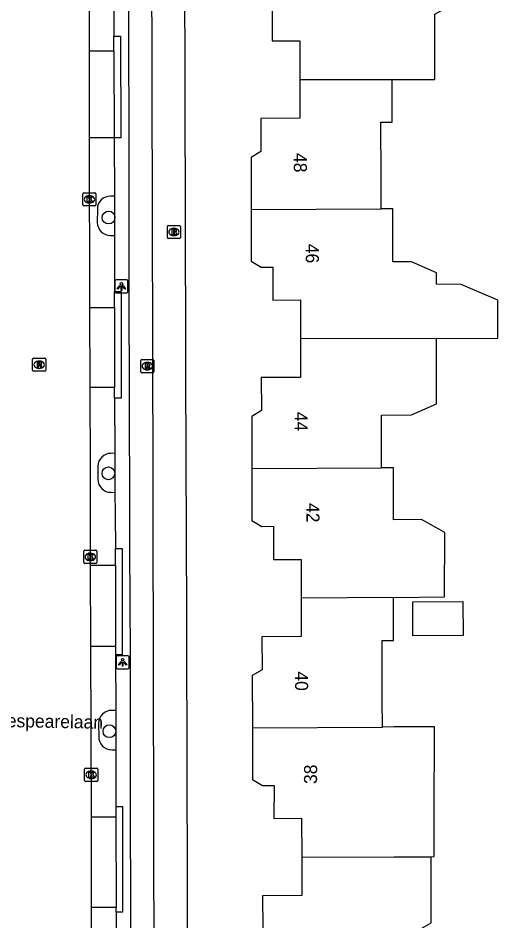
# Model space of a CAD drawing. Extents: x 160457 to 162082, y 388340 to 389736.
# Drawn here: x 161032.9 to 161069.6, y 388585.2 to 388654.2 of the extents above; entities that cross this region are included whole.
import ezdxf

# ---------------------------------------------------------------- set-up
doc = ezdxf.new("R2010")
doc.units = 0
for name, color, linetype in [('IMGEO_Boom', 7, 'Continuous'), ('IMGEO_Brandkraan', 7, 'Continuous'), ('IMGEO_Fietspad_gesloten', 7, 'Continuous'), ('IMGEO_Kolk', 7, 'Continuous'), ('IMGEO_Lichtpunt', 7, 'Continuous'), ('IMGEO_Openbare_ruimte_label', 7, 'Continuous'), ('IMGEO_Pand', 7, 'Continuous'), ('IMGEO_Pand_nummerreeks', 7, 'Continuous'), ('IMGEO_Parkeervlak_open', 7, 'Continuous'), ('IMGEO_Rijbaan_lokaal_gesloten', 7, 'Continuous'), ('IMGEO_Rioolput', 7, 'Continuous'), ('IMGEO_Verkeerseiland_open', 7, 'Continuous'), ('IMGEO_Voetpad_open', 7, 'Continuous')]:
    doc.layers.add(name, color=color, linetype=linetype)

msp = doc.modelspace()

# ---------------------------------------------------------------- linework, layer by layer
at = {"layer": 'IMGEO_Boom'}
for centre in [(161039.853, 388639), (161039.844, 388619.449), (161039.919, 388599.746)]:
    msp.add_circle(centre, 0.489, dxfattribs=at)
at = {"layer": 'IMGEO_Brandkraan'}
for p, q in [((161044.351, 388637.47), (161044.351, 388638.322)), ((161044.426, 388638.396), (161045.278, 388638.396)), ((161044.839, 388638.176), (161044.864, 388638.176)), ((161045.352, 388638.322), (161045.352, 388637.47)), ((161045.278, 388637.396), (161044.426, 388637.396)), ((161044.862, 388637.616), (161044.837, 388637.616))]:
    msp.add_line(p, q, dxfattribs=at)
for points in [[(161044.351, 388637.47), (161044.351, 388638.322)], [(161044.426, 388638.396), (161045.278, 388638.396)], [(161044.699, 388638.096), (161044.699, 388637.696), (161044.912, 388637.696)], [(161044.93, 388638.096), (161044.699, 388638.096)], [(161044.878, 388638.015), (161044.824, 388638.015), (161044.824, 388637.939)], [(161044.824, 388637.939), (161044.877, 388637.939)], [(161045.352, 388638.322), (161045.352, 388637.47)], [(161045.278, 388637.396), (161044.426, 388637.396)], [(161044.886, 388637.863), (161044.824, 388637.863), (161044.824, 388637.782)], [(161044.824, 388637.782), (161044.886, 388637.782)]]:
    msp.add_lwpolyline(points, dxfattribs=at)
for centre, radius, start, end in [((161044.428, 388638.32), 0.0765, 91.55205, 178.44795), ((161044.428, 388638.32), 0.0765, 91.55205, 178.44795), ((161044.879, 388637.977), 0.0379, 267.82845, 90.93552), ((161044.934, 388637.951), 0.145, 59.4692, 91.53667), ((161044.959, 388637.998), 0.0922, 285.51372, 58.15012), ((161045.276, 388638.32), 0.0765, 1.55205, 88.44795), ((161045.276, 388638.32), 0.0765, 1.55205, 88.44795), ((161044.428, 388637.472), 0.0765, 181.55205, 268.44795), ((161044.428, 388637.472), 0.0765, 181.55205, 268.44795), ((161044.887, 388637.822), 0.0404, 269.87594, 90.50774), ((161044.918, 388637.947), 0.251, 268.66757, 293.53466), ((161044.964, 388637.806), 0.105, 301.31148, 78.98903), ((161045.276, 388637.472), 0.0765, 271.55205, 358.44795), ((161045.276, 388637.472), 0.0765, 271.55205, 358.44795)]:
    msp.add_arc(centre, radius, start, end, dxfattribs=at)
for centre, major_axis, ratio, start_param, end_param in [((161044.838, 388637.896), (-0.387, 0.002), 0.722429, 4.712389, 7.853982), ((161044.863, 388637.896), (-0.39, 0.002), 0.717154, 1.570796, 4.712389)]:
    msp.add_ellipse(centre, major_axis=major_axis, ratio=ratio, start_param=start_param, end_param=end_param, dxfattribs=at)
at = {"layer": 'IMGEO_Fietspad_gesloten'}
for points in [[(161041.77, 388504.777), (161041.746, 388517.469), (161041.694, 388533.451), (161041.654, 388546.567), (161041.606, 388566.307), (161041.593, 388574.448), (161041.553, 388585.927), (161041.52, 388593.986), (161041.523, 388605.615), (161041.484, 388613.747), (161041.48, 388616.349), (161041.465, 388625.207), (161041.44, 388633.315), (161041.436, 388645.1), (161041.404, 388652.876), (161041.386, 388665.229), (161041.362, 388673.002), (161041.238, 388730.458)], [(161043.456, 388533.613), (161043.268, 388616.342), (161043.262, 388618.895), (161042.992, 388730.248)]]:
    msp.add_lwpolyline(points, dxfattribs=at)
at = {"layer": 'IMGEO_Kolk'}
for p, q in [((161037.89, 388639.96), (161037.89, 388640.812)), ((161037.965, 388640.886), (161038.817, 388640.886)), ((161038.891, 388640.812), (161038.891, 388639.96)), ((161038.401, 388640.106), (161038.376, 388640.106)), ((161038.378, 388640.666), (161038.403, 388640.666)), ((161038.817, 388639.886), (161037.965, 388639.886)), ((161037.964, 388612.643), (161037.964, 388613.495)), ((161038.039, 388613.569), (161038.891, 388613.569)), ((161038.452, 388613.349), (161038.477, 388613.349)), ((161038.965, 388613.495), (161038.965, 388612.643)), ((161038.891, 388612.569), (161038.039, 388612.569)), ((161038.475, 388612.789), (161038.45, 388612.789)), ((161038.026, 388595.986), (161038.026, 388596.838)), ((161038.101, 388596.912), (161038.953, 388596.912)), ((161038.514, 388596.692), (161038.539, 388596.692)), ((161039.027, 388596.838), (161039.027, 388595.986)), ((161038.953, 388595.912), (161038.101, 388595.912)), ((161038.537, 388596.132), (161038.512, 388596.132))]:
    msp.add_line(p, q, dxfattribs=at)
for points in [[(161037.89, 388639.96), (161037.89, 388640.812)], [(161037.965, 388640.886), (161038.817, 388640.886)], [(161038.891, 388640.812), (161038.891, 388639.96)], [(161038.211, 388640.586), (161038.334, 388640.586), (161038.334, 388640.435), (161038.464, 388640.586), (161038.628, 388640.586), (161038.482, 388640.435), (161038.635, 388640.186), (161038.483, 388640.186), (161038.398, 388640.35), (161038.334, 388640.283), (161038.334, 388640.186), (161038.211, 388640.186), (161038.211, 388640.586)], [(161038.817, 388639.886), (161037.965, 388639.886)], [(161037.964, 388612.643), (161037.964, 388613.495)], [(161038.039, 388613.569), (161038.891, 388613.569)], [(161038.285, 388613.269), (161038.408, 388613.269), (161038.408, 388613.118), (161038.538, 388613.269), (161038.702, 388613.269), (161038.556, 388613.118), (161038.709, 388612.869), (161038.557, 388612.869), (161038.472, 388613.033), (161038.408, 388612.966), (161038.408, 388612.869), (161038.285, 388612.869), (161038.285, 388613.269)], [(161038.965, 388613.495), (161038.965, 388612.643)], [(161038.891, 388612.569), (161038.039, 388612.569)], [(161038.026, 388595.986), (161038.026, 388596.838)], [(161038.101, 388596.912), (161038.953, 388596.912)], [(161038.347, 388596.612), (161038.47, 388596.612), (161038.47, 388596.461), (161038.6, 388596.612), (161038.764, 388596.612), (161038.618, 388596.461), (161038.771, 388596.212), (161038.619, 388596.212), (161038.534, 388596.376), (161038.47, 388596.309), (161038.47, 388596.212), (161038.347, 388596.212), (161038.347, 388596.612)], [(161039.027, 388596.838), (161039.027, 388595.986)], [(161038.953, 388595.912), (161038.101, 388595.912)]]:
    msp.add_lwpolyline(points, dxfattribs=at)
for centre, start, end in [((161037.967, 388640.81), 91.55205, 178.44795), ((161037.967, 388640.81), 91.55205, 178.44795), ((161038.815, 388640.81), 1.55205, 88.44795), ((161038.815, 388640.81), 1.55205, 88.44795), ((161037.967, 388639.962), 181.55205, 268.44795), ((161037.967, 388639.962), 181.55205, 268.44795), ((161038.815, 388639.962), 271.55205, 358.44795), ((161038.815, 388639.962), 271.55205, 358.44795), ((161038.041, 388613.493), 91.55205, 178.44795), ((161038.041, 388613.493), 91.55205, 178.44795), ((161038.889, 388613.493), 1.55205, 88.44795), ((161038.889, 388613.493), 1.55205, 88.44795), ((161038.041, 388612.645), 181.55205, 268.44795), ((161038.041, 388612.645), 181.55205, 268.44795), ((161038.889, 388612.645), 271.55205, 358.44795), ((161038.889, 388612.645), 271.55205, 358.44795), ((161038.103, 388596.836), 91.55205, 178.44795), ((161038.103, 388596.836), 91.55205, 178.44795), ((161038.951, 388596.836), 1.55205, 88.44795), ((161038.951, 388596.836), 1.55205, 88.44795), ((161038.103, 388595.988), 181.55205, 268.44795), ((161038.103, 388595.988), 181.55205, 268.44795), ((161038.951, 388595.988), 271.55205, 358.44795), ((161038.951, 388595.988), 271.55205, 358.44795)]:
    msp.add_arc(centre, 0.0765, start, end, dxfattribs=at)
for centre, major_axis, ratio, start_param, end_param in [((161038.377, 388640.386), (-0.387, 0.002), 0.722429, 4.712389, 7.853982), ((161038.402, 388640.386), (-0.39, 0.002), 0.717154, 1.570796, 4.712389), ((161038.451, 388613.069), (-0.387, 0.002), 0.722429, 4.712389, 7.853982), ((161038.476, 388613.069), (-0.39, 0.002), 0.717154, 1.570796, 4.712389), ((161038.513, 388596.412), (-0.387, 0.002), 0.722429, 4.712389, 7.853982), ((161038.538, 388596.412), (-0.39, 0.002), 0.717154, 1.570796, 4.712389)]:
    msp.add_ellipse(centre, major_axis=major_axis, ratio=ratio, start_param=start_param, end_param=end_param, dxfattribs=at)
at = {"layer": 'IMGEO_Lichtpunt'}
for p, q in [((161040.338, 388634.141), (161040.338, 388633.334)), ((161040.338, 388634.141), (161040.338, 388633.334)), ((161041.24, 388634.236), (161040.432, 388634.236)), ((161041.24, 388634.236), (161040.432, 388634.236)), ((161041.334, 388633.334), (161041.334, 388634.141)), ((161041.334, 388633.334), (161041.334, 388634.141)), ((161040.432, 388633.24), (161041.24, 388633.24)), ((161040.432, 388633.24), (161041.24, 388633.24)), ((161041.334, 388605.509), (161040.526, 388605.509)), ((161041.334, 388605.509), (161040.526, 388605.509)), ((161040.432, 388605.414), (161040.432, 388604.607)), ((161040.432, 388605.414), (161040.432, 388604.607)), ((161041.428, 388604.607), (161041.428, 388605.414)), ((161041.428, 388604.607), (161041.428, 388605.414)), ((161040.526, 388604.513), (161041.334, 388604.513)), ((161040.526, 388604.513), (161041.334, 388604.513))]:
    msp.add_line(p, q, dxfattribs=at)
for points in [[(161040.712, 388633.805), (161040.751, 388633.777), (161040.563, 388633.515), (161040.525, 388633.542), (161040.712, 388633.805)], [(161040.924, 388633.777), (161040.962, 388633.804), (161041.149, 388633.542), (161041.11, 388633.514), (161040.924, 388633.777)], [(161040.814, 388633.757), (161040.861, 388633.757), (161040.861, 388633.435), (161040.814, 388633.435), (161040.814, 388633.757)], [(161040.806, 388605.078), (161040.845, 388605.05), (161040.657, 388604.788), (161040.619, 388604.815), (161040.806, 388605.078)], [(161040.908, 388605.03), (161040.955, 388605.03), (161040.955, 388604.708), (161040.908, 388604.708), (161040.908, 388605.03)], [(161041.018, 388605.05), (161041.056, 388605.077), (161041.243, 388604.815), (161041.204, 388604.787), (161041.018, 388605.05)]]:
    msp.add_lwpolyline(points, dxfattribs=at)
for centre in [(161040.837, 388633.939), (161040.931, 388605.212)]:
    msp.add_circle(centre, 0.0994, dxfattribs=at)
for centre, start, end in [((161040.432, 388634.141), 90, 180), ((161040.432, 388634.141), 90, 180), ((161041.24, 388634.141), 0, 90), ((161041.24, 388634.141), 0, 90), ((161040.432, 388633.334), 180, 270), ((161040.432, 388633.334), 180, 270), ((161041.24, 388633.334), 270, 0), ((161041.24, 388633.334), 270, 360), ((161040.526, 388605.414), 90, 180), ((161040.526, 388605.414), 90, 180), ((161041.334, 388605.414), 0, 90), ((161041.334, 388605.414), 0, 90), ((161040.526, 388604.607), 180, 270), ((161040.526, 388604.607), 180, 270), ((161041.334, 388604.607), 270, 0), ((161041.334, 388604.607), 270, 360)]:
    msp.add_arc(centre, 0.0946, start, end, dxfattribs=at)
at = {"layer": 'IMGEO_Pand'}
for points in [[(161050.71, 388659.416), (161050.721, 388655.456), (161051.47, 388655.008), (161052.37, 388655.01), (161052.377, 388652.493), (161054.474, 388652.499), (161054.482, 388649.547)], [(161061.544, 388649.544), (161064.803, 388649.548), (161064.797, 388654.547), (161066.15, 388655.295), (161066.136, 388659.646), (161061.471, 388659.631), (161060.572, 388659.63)], [(161054.482, 388649.547), (161054.49, 388646.585), (161051.493, 388646.577), (161051.499, 388644.058), (161050.75, 388643.596), (161050.76, 388639.621)], [(161054.482, 388649.547), (161061.544, 388649.544)], [(161060.697, 388639.672), (161060.697, 388639.855), (161060.694, 388642.067), (161060.688, 388646.284), (161061.548, 388646.285), (161061.546, 388647.754), (161061.544, 388649.544)], [(161050.76, 388639.621), (161060.697, 388639.672)], [(161050.76, 388639.621), (161050.77, 388635.661), (161051.52, 388635.213), (161052.42, 388635.215), (161052.426, 388632.696), (161054.525, 388632.701), (161054.532, 388629.734)], [(161064.932, 388629.767), (161069.632, 388629.777), (161069.626, 388632.677), (161066.829, 388633.873), (161064.924, 388633.896), (161064.922, 388634.762), (161063.022, 388635.61), (161061.602, 388635.608), (161061.596, 388639.677), (161060.697, 388639.672)], [(161054.532, 388629.734), (161054.539, 388626.774), (161051.516, 388626.775), (161051.547, 388624.248), (161050.798, 388623.796), (161050.808, 388619.81)], [(161064.932, 388629.767), (161054.532, 388629.734)], [(161060.738, 388619.865), (161060.738, 388620.047), (161060.733, 388621.815), (161060.727, 388623.905), (161063.027, 388623.912), (161064.943, 388624.767), (161064.932, 388629.767)], [(161050.808, 388619.81), (161060.738, 388619.865)], [(161050.808, 388619.81), (161050.817, 388615.85), (161051.567, 388615.402), (161052.467, 388615.404), (161052.473, 388612.875), (161054.572, 388612.88), (161054.579, 388609.923)], [(161061.636, 388609.975), (161065.556, 388610.004), (161065.557, 388614.934), (161063.797, 388615.921), (161061.637, 388615.905), (161061.638, 388619.87), (161060.738, 388619.865)], [(161054.579, 388609.923), (161054.586, 388606.973), (161051.588, 388606.966), (161051.594, 388604.447), (161050.845, 388603.995), (161050.855, 388600.009)], [(161061.636, 388609.975), (161054.579, 388609.923)], [(161060.794, 388600.063), (161060.794, 388600.246), (161060.789, 388602.045), (161060.776, 388606.673), (161061.636, 388606.675), (161061.636, 388609.975)], [(161066.963, 388607.056), (161063.132, 388607.027), (161063.112, 388609.629), (161066.944, 388609.658), (161066.963, 388607.056)], [(161050.855, 388600.009), (161060.794, 388600.063)], [(161050.855, 388600.009), (161050.864, 388596.049), (161051.615, 388595.601), (161052.515, 388595.603), (161052.498, 388593.088), (161054.62, 388593.09), (161054.627, 388590.132)], [(161064.521, 388590.157), (161064.759, 388590.159), (161064.762, 388593.157), (161064.77, 388600.085), (161061.694, 388600.068), (161060.794, 388600.063)], [(161054.627, 388590.132), (161054.634, 388587.182), (161051.635, 388587.175), (161051.641, 388584.646), (161050.893, 388584.195), (161050.902, 388580.239)], [(161054.627, 388590.132), (161061.683, 388590.144), (161064.521, 388590.157)], [(161060.838, 388580.283), (161060.838, 388580.466), (161060.837, 388582.381), (161060.836, 388584.295), (161063.098, 388584.297), (161064.52, 388585.102), (161064.521, 388590.157)]]:
    msp.add_lwpolyline(points, dxfattribs=at)
at = {"layer": 'IMGEO_Parkeervlak_open'}
for points in [[(161040.272, 388657.78), (161040.263, 388652.872)], [(161040.267, 388651.749), (161040.263, 388652.872)], [(161038.36, 388651.744), (161040.267, 388651.749)], [(161040.267, 388651.749), (161040.289, 388645.084)], [(161040.289, 388645.084), (161038.376, 388645.079)], [(161040.289, 388645.084), (161040.313, 388640.626)], [(161040.313, 388640.626), (161039.998, 388640.631)], [(161038.996, 388639.635), (161038.987, 388638.618)], [(161039.996, 388637.628), (161040.31, 388637.629)], [(161040.31, 388637.629), (161040.317, 388633.336)], [(161040.318, 388632.138), (161040.317, 388633.336)], [(161038.407, 388632.133), (161040.318, 388632.138)], [(161040.318, 388632.138), (161040.321, 388626.015)], [(161040.321, 388626.015), (161038.422, 388626.01)], [(161040.321, 388625.197), (161040.321, 388626.015)], [(161040.321, 388625.197), (161040.339, 388620.988)], [(161040.339, 388620.988), (161040.039, 388620.977)], [(161039.032, 388619.988), (161039.041, 388618.996)], [(161040.045, 388618.015), (161040.337, 388617.996)], [(161040.337, 388617.996), (161040.355, 388616.353), (161040.384, 388613.706)], [(161040.385, 388612.442), (161040.384, 388613.706)], [(161038.458, 388612.436), (161040.385, 388612.442)], [(161040.385, 388612.442), (161040.392, 388606.226)], [(161040.392, 388606.226), (161038.476, 388606.221)], [(161040.392, 388606.226), (161040.393, 388605.582)], [(161040.393, 388605.582), (161040.404, 388601.332)], [(161040.404, 388601.332), (161040.094, 388601.335)], [(161039.085, 388600.334), (161039.102, 388599.327)], [(161040.109, 388598.325), (161040.404, 388598.321)], [(161040.404, 388598.321), (161040.409, 388593.982)], [(161040.409, 388593.982), (161040.411, 388593.213)], [(161038.513, 388593.208), (161040.411, 388593.213)], [(161040.411, 388593.213), (161040.427, 388586.283)], [(161040.427, 388586.283), (161038.533, 388586.278)], [(161040.428, 388585.919), (161040.427, 388586.283)], [(161040.428, 388585.919), (161040.459, 388581.672)]]:
    msp.add_lwpolyline(points, dxfattribs=at)
for centre, radius, start, end in [((161039.98, 388639.647), 0.984, 88.93014, 180.72574), ((161040.006, 388638.648), 1.02, 181.67544, 269.41369), ((161040.037, 388619.971), 1.006, 89.91348, 179.05316), ((161039.997, 388618.971), 0.957, 178.47422, 272.85348), ((161040.087, 388600.333), 1.002, 89.60536, 179.93856), ((161040.101, 388599.324), 0.999, 179.80987, 270.47533)]:
    msp.add_arc(centre, radius, start, end, dxfattribs=at)
at = {"layer": 'IMGEO_Rijbaan_lokaal_gesloten'}
for points in [[(161038.306, 388674.146), (161038.36, 388651.744)], [(161038.36, 388651.744), (161038.376, 388645.079)], [(161038.376, 388645.079), (161038.407, 388632.133)], [(161038.407, 388632.133), (161038.422, 388626.01)], [(161038.422, 388626.01), (161038.437, 388619.886), (161038.447, 388616.36), (161038.458, 388612.436)], [(161038.458, 388612.436), (161038.476, 388606.221)], [(161038.476, 388606.221), (161038.513, 388593.208)], [(161038.513, 388593.208), (161038.533, 388586.278)], [(161038.533, 388586.278), (161038.569, 388573.661)]]:
    msp.add_lwpolyline(points, dxfattribs=at)
at = {"layer": 'IMGEO_Rioolput'}
for p, q in [((161034.048, 388627.329), (161034.048, 388628.181)), ((161034.123, 388628.255), (161034.975, 388628.255)), ((161034.536, 388628.035), (161034.561, 388628.035)), ((161035.049, 388628.181), (161035.049, 388627.329)), ((161042.322, 388627.218), (161042.322, 388628.07)), ((161042.397, 388628.144), (161043.249, 388628.144)), ((161042.81, 388627.924), (161042.835, 388627.924)), ((161043.323, 388628.07), (161043.323, 388627.218)), ((161034.975, 388627.255), (161034.123, 388627.255)), ((161034.559, 388627.475), (161034.534, 388627.475)), ((161043.249, 388627.144), (161042.397, 388627.144)), ((161042.833, 388627.364), (161042.808, 388627.364))]:
    msp.add_line(p, q, dxfattribs=at)
for points in [[(161034.048, 388627.329), (161034.048, 388628.181)], [(161034.123, 388628.255), (161034.975, 388628.255)], [(161034.637, 388627.953), (161034.385, 388627.955), (161034.385, 388627.555)], [(161034.385, 388627.555), (161034.509, 388627.555), (161034.509, 388627.717), (161034.52, 388627.717)], [(161034.563, 388627.874), (161034.509, 388627.874), (161034.509, 388627.793)], [(161034.509, 388627.793), (161034.561, 388627.793)], [(161034.567, 388627.688), (161034.638, 388627.555), (161034.778, 388627.555), (161034.713, 388627.681)], [(161035.049, 388628.181), (161035.049, 388627.329)], [(161042.322, 388627.218), (161042.322, 388628.07)], [(161042.397, 388628.144), (161043.249, 388628.144)], [(161042.911, 388627.842), (161042.659, 388627.844), (161042.659, 388627.444)], [(161042.659, 388627.444), (161042.783, 388627.444), (161042.783, 388627.606), (161042.794, 388627.606)], [(161042.837, 388627.763), (161042.783, 388627.763), (161042.783, 388627.682)], [(161042.783, 388627.682), (161042.835, 388627.682)], [(161042.841, 388627.577), (161042.912, 388627.444), (161043.052, 388627.444), (161042.987, 388627.57)], [(161043.323, 388628.07), (161043.323, 388627.218)], [(161034.975, 388627.255), (161034.123, 388627.255)], [(161043.249, 388627.144), (161042.397, 388627.144)]]:
    msp.add_lwpolyline(points, dxfattribs=at)
for centre, radius, start, end in [((161034.125, 388628.179), 0.0765, 91.55205, 178.44795), ((161034.125, 388628.179), 0.0765, 91.55205, 178.44795), ((161034.519, 388627.664), 0.0533, 26.02933, 88.69889), ((161034.545, 388627.982), 0.19, 274.7715, 282.96867), ((161034.569, 388627.778), 0.0964, 77.00612, 93.18647), ((161034.583, 388627.835), 0.0378, 276.66336, 79.67722), ((161034.636, 388627.843), 0.109, 350.36119, 89.41601), ((161034.634, 388627.843), 0.112, 277.58423, 350.98172), ((161034.618, 388627.628), 0.108, 29.51342, 73.79051), ((161034.973, 388628.179), 0.0765, 1.55205, 88.44795), ((161034.973, 388628.179), 0.0765, 1.55205, 88.44795), ((161042.399, 388628.068), 0.0765, 91.55205, 178.44795), ((161042.399, 388628.068), 0.0765, 91.55205, 178.44795), ((161042.793, 388627.553), 0.0533, 26.02933, 88.69889), ((161042.819, 388627.871), 0.19, 274.7715, 282.96867), ((161042.843, 388627.667), 0.0964, 77.00612, 93.18647), ((161042.857, 388627.724), 0.0378, 276.66336, 79.67722), ((161042.91, 388627.732), 0.109, 350.36119, 89.41601), ((161042.908, 388627.732), 0.112, 277.58423, 350.98172), ((161042.892, 388627.517), 0.108, 29.51342, 73.79051), ((161043.247, 388628.068), 0.0765, 1.55205, 88.44795), ((161043.247, 388628.068), 0.0765, 1.55205, 88.44795), ((161034.125, 388627.331), 0.0765, 181.55205, 268.44795), ((161034.125, 388627.331), 0.0765, 181.55205, 268.44795), ((161034.973, 388627.331), 0.0765, 271.55205, 358.44795), ((161034.973, 388627.331), 0.0765, 271.55205, 358.44795), ((161042.399, 388627.22), 0.0765, 181.55205, 268.44795), ((161042.399, 388627.22), 0.0765, 181.55205, 268.44795), ((161043.247, 388627.22), 0.0765, 271.55205, 358.44795), ((161043.247, 388627.22), 0.0765, 271.55205, 358.44795)]:
    msp.add_arc(centre, radius, start, end, dxfattribs=at)
for centre, major_axis, ratio, start_param, end_param in [((161034.535, 388627.755), (-0.387, 0.002), 0.722429, 4.712389, 7.853982), ((161034.56, 388627.755), (-0.39, 0.002), 0.717154, 1.570796, 4.712389), ((161042.809, 388627.644), (-0.387, 0.002), 0.722429, 4.712389, 7.853982), ((161042.834, 388627.644), (-0.39, 0.002), 0.717154, 1.570796, 4.712389)]:
    msp.add_ellipse(centre, major_axis=major_axis, ratio=ratio, start_param=start_param, end_param=end_param, dxfattribs=at)
at = {"layer": 'IMGEO_Verkeerseiland_open'}
for points in [[(161040.263, 388652.872), (161040.762, 388652.873), (161040.788, 388645.085), (161040.289, 388645.084)], [(161040.313, 388640.626), (161040.31, 388637.629)], [(161040.317, 388633.336), (161040.816, 388633.336), (161040.82, 388625.197), (161040.321, 388625.197)], [(161040.339, 388620.988), (161040.337, 388617.996)], [(161040.384, 388613.706), (161040.883, 388613.706), (161040.892, 388605.582), (161040.393, 388605.582)], [(161040.404, 388601.332), (161040.404, 388598.321)], [(161040.409, 388593.982), (161040.908, 388593.983), (161040.927, 388585.92), (161040.428, 388585.919)]]:
    msp.add_lwpolyline(points, dxfattribs=at)
at = {"layer": 'IMGEO_Voetpad_open'}
msp.add_lwpolyline([(161045.988, 388533.608), (161046.011, 388540.621), (161045.804, 388616.329), (161045.797, 388619.053), (161045.601, 388687.881)], dxfattribs=at)

# ---------------------------------------------------------------- texts
at = {"layer": 'IMGEO_Openbare_ruimte_label'}
msp.add_text('Shakespearelaan', height=1, rotation=359.02607, dxfattribs=at).set_placement((161029.016, 388600.111))
at = {"layer": 'IMGEO_Pand_nummerreeks'}
for s, rotation, p in [('48', 270.1373, (161054.019, 388643.93)), ('46', 270.1373, (161054.936, 388636.995)), ('44', 270.70453, (161054.068, 388624.151)), ('42', 270.1373, (161054.983, 388617.182)), ('40', 270.1373, (161054.114, 388604.318)), ('38', 89.6106, (161055.796, 388595.708))]:
    msp.add_text(s, height=1, rotation=rotation, dxfattribs=at).set_placement(p)

doc.saveas('drawing.dxf')
